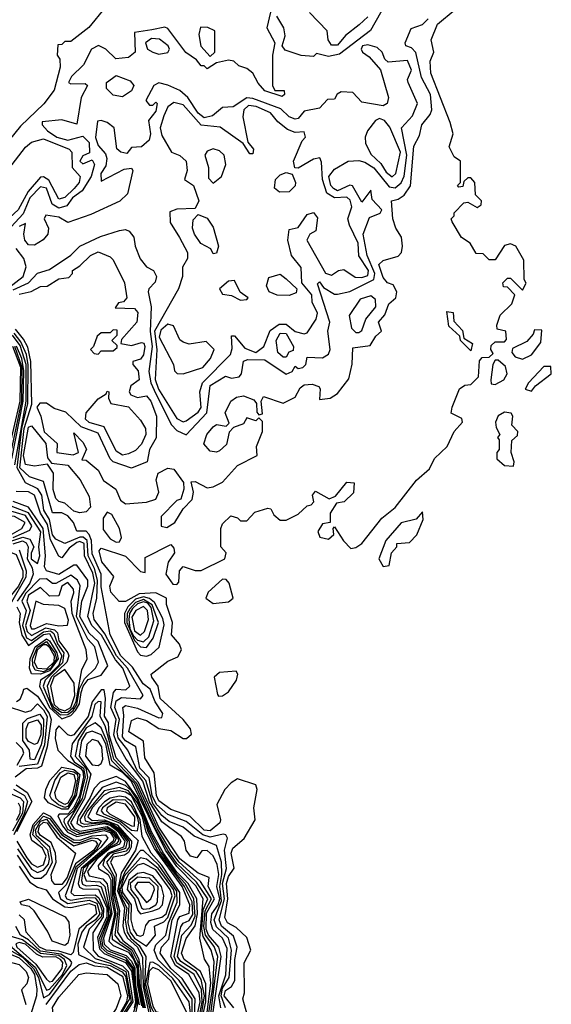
# Model space of a CAD drawing. Extents: x 2889633 to 3052318, y 540750 to 918690.
# Tile 563 of 656: x 2986216 to 2987970, y 834127 to 837372. Entities that reach past the tile are written whole.
import ezdxf

# ---------------------------------------------------------------- set-up
doc = ezdxf.new("R2010")
doc.units = 0

msp = doc.modelspace()

# ---------------------------------------------------------------- linework, layer by layer
at = {"layer": '0CON02XD'}
for points in [[(2987425, 837427.5), (2987373.9, 837336.1), (2987271.4, 837258.6), (2987235, 837250.8), (2987195, 837260), (2987185, 837250), (2987145, 837253.3), (2987091.7, 837271.7), (2987082.5, 837285), (2987091.7, 837318.3), (2987087.5, 837345), (2987065, 837383.3)], [(2987043.8, 837396.2), (2987032, 837345), (2987057.5, 837295), (2987050, 837255), (2987050, 837155), (2987058.3, 837138.3), (2987088.3, 837138.3), (2987090, 837125), (2987081.7, 837118.3), (2987025, 837137.5), (2987002.7, 837162.7), (2986985.7, 837195.7), (2986965, 837211.2), (2986939.3, 837219.3), (2986922.5, 837235), (2986905, 837238.8), (2986865, 837230), (2986835, 837210), (2986825, 837220), (2986815, 837220), (2986799.3, 837239.3), (2986764.1, 837264.1), (2986705, 837342.5), (2986695, 837346.7), (2986651.7, 837338.3), (2986595, 837330), (2986597.5, 837265), (2986575, 837247.5), (2986533, 837243), (2986500, 837275), (2986476.4, 837286.4), (2986453.3, 837275), (2986426.7, 837223.3), (2986386.7, 837185), (2986377.5, 837165), (2986385, 837160), (2986431.7, 837161.7), (2986440, 837155), (2986419.2, 837115), (2986405, 837027.5), (2986355, 837041.4), (2986290, 837035), (2986290, 837025), (2986308, 837005), (2986338.8, 836985), (2986375.6, 836974.4), (2986425, 836987.5), (2986445, 836966.7), (2986446.7, 836933.3), (2986425, 836923.3), (2986414.2, 836905), (2986425, 836896.7), (2986455, 836910), (2986462.5, 836895), (2986451.9, 836855), (2986422.6, 836807.4), (2986390, 836785), (2986371.3, 836758.7), (2986345, 836750.6), (2986323.6, 836763.6), (2986305, 836816), (2986285, 836821.4), (2986250, 836785), (2986228.1, 836731.9), (2986175, 836674.3)], [(2986498.3, 837411.7), (2986443.9, 837346.1), (2986385, 837300), (2986365, 837300), (2986355, 837290), (2986341.7, 837288.3), (2986340, 837255), (2986348.3, 837241.7), (2986350, 837215), (2986330.5, 837139.5), (2986295.9, 837094.1), (2986219.1, 837020.9), (2986181.2, 836975)], [(2986967.1, 834092.9), (2986952, 834145), (2986958, 834165), (2986956.4, 834263.6), (2986978.8, 834305), (2986965, 834346.7), (2986930.6, 834380.6), (2986902, 834395), (2986893.4, 834413.4), (2986902.9, 834475), (2986898.2, 834525), (2986905, 834548), (2986923.9, 834576.1), (2986914.4, 834625), (2986918.9, 834641.1), (2986956.9, 834673.1), (2986992.5, 834735), (2986988.8, 834775), (2987000, 834835), (2986995, 834850), (2986935, 834870), (2986913.6, 834856.4), (2986892.5, 834835), (2986866.2, 834785), (2986878.8, 834735), (2986876.2, 834725), (2986845, 834698.6), (2986825, 834701.1), (2986777.1, 834747.1), (2986715, 834769.4), (2986675, 834797.5), (2986667.5, 834815), (2986659.5, 834889.5), (2986628.8, 834938.8), (2986624.3, 834994.3), (2986576.7, 835025), (2986585, 835062.5), (2986605, 835071.2), (2986635, 835062.5), (2986675, 835035.7), (2986715, 835028.8), (2986755, 835003.3), (2986767, 835003), (2986783, 835017), (2986780, 835035), (2986756, 835065), (2986680, 835135), (2986672.5, 835175), (2986652.5, 835205), (2986650, 835215), (2986705, 835258), (2986737.5, 835272.5), (2986750, 835295), (2986743.6, 835313.6), (2986717.5, 835345), (2986720, 835385), (2986700, 835445), (2986700, 835465), (2986665, 835482.5), (2986610, 835480), (2986565, 835454.2), (2986544.2, 835454.2), (2986516.7, 835485), (2986513.3, 835505), (2986526.4, 835536.4), (2986487.5, 835585), (2986478.3, 835621.7), (2986485, 835630), (2986565, 835604.2), (2986615, 835553.3), (2986630, 835550), (2986630.7, 835599.3), (2986715, 835642.5), (2986725, 835630), (2986726.7, 835615), (2986706.1, 835583.9), (2986698.8, 835545), (2986721.7, 835511.7), (2986735, 835510), (2986741.7, 835518.3), (2986743.3, 835555), (2986755, 835570), (2986795, 835556.7), (2986815, 835556.7), (2986892.5, 835595), (2986897.5, 835615), (2986880, 835635), (2986880, 835695), (2986885, 835710), (2986913, 835737), (2986935, 835730), (2986945, 835720), (2986965, 835720), (2986991.7, 835748.3), (2987035, 835762.5), (2987045, 835760), (2987055, 835740), (2987075, 835722.5), (2987095, 835722.5), (2987135, 835742.5), (2987165, 835770), (2987177.5, 835772.5), (2987187, 835783), (2987182.5, 835805), (2987192.5, 835817.5), (2987237.5, 835792.5), (2987258.3, 835801.7), (2987295, 835847.5), (2987320, 835845), (2987317, 835813), (2987287, 835783), (2987261.7, 835778.3), (2987240, 835745), (2987240, 835715), (2987215, 835710), (2987200, 835685), (2987206.4, 835666.4), (2987235, 835660), (2987252.5, 835675), (2987250, 835695), (2987255, 835700), (2987283.9, 835653.9), (2987308.8, 835628.8), (2987325, 835632), (2987345, 835646), (2987410.6, 835729.4), (2987455, 835764.2), (2987525.5, 835854.5), (2987567.9, 835892.1), (2987584.2, 835925.8), (2987626.2, 835965), (2987650, 836015), (2987676.7, 836045), (2987675, 836057.5), (2987640, 836075), (2987642.5, 836095), (2987667.5, 836155), (2987685, 836167.5), (2987705, 836170), (2987730, 836195), (2987733, 836247), (2987741.7, 836258.3), (2987765, 836260), (2987778.3, 836271.7), (2987770, 836285), (2987771.7, 836298.3), (2987785, 836310), (2987815, 836310), (2987821.7, 836318.3), (2987820, 836345), (2987791.7, 836351.7), (2987790, 836365), (2987801.7, 836398.3), (2987840, 836435), (2987850, 836465), (2987825, 836490), (2987811.7, 836491.7), (2987810, 836505), (2987825, 836520), (2987835, 836520), (2987875, 836480), (2987887, 836503), (2987880, 836515), (2987879.3, 836579.3), (2987852.5, 836625), (2987835, 836632.5), (2987815, 836627.5), (2987785, 836580), (2987765, 836580), (2987745, 836600), (2987721.7, 836601.7), (2987702.5, 836635), (2987673.6, 836653.6), (2987642.5, 836705), (2987640, 836715), (2987650, 836725), (2987650, 836735), (2987681.7, 836768.3), (2987695, 836770), (2987725, 836752.5), (2987738.3, 836761.7), (2987740, 836775), (2987720, 836795), (2987717.5, 836835), (2987705, 836850), (2987695, 836850), (2987681.7, 836838.3), (2987678.3, 836821.7), (2987665, 836820), (2987660, 836825), (2987670, 836835), (2987670, 836905), (2987650, 836920), (2987633, 836953), (2987646.2, 836995), (2987636.7, 837033.3), (2987572, 837195), (2987570, 837235), (2987582.5, 837265), (2987573.3, 837305), (2987595, 837356.7), (2987653.3, 837405)], [(2987365, 837381.2), (2987335.7, 837354.3), (2987290.7, 837319.3), (2987265, 837287.5), (2987245, 837287.5), (2987233.3, 837305), (2987230, 837335), (2987172.5, 837395)], [(2986215, 836467.1), (2986254.2, 836475.8), (2986285, 836492.5), (2986307, 836493), (2986345, 836517.5), (2986378.3, 836521.7), (2986390, 836535), (2986390, 836545), (2986415, 836560), (2986450, 836595), (2986475, 836606.7), (2986515, 836590), (2986525, 836580), (2986562.5, 836505), (2986570, 836455), (2986558.3, 836441.7), (2986541.7, 836438.3), (2986531.7, 836421.7), (2986595, 836420), (2986606.4, 836406.4), (2986602.5, 836375), (2986551.7, 836318.3), (2986550, 836305), (2986585, 836297.5), (2986618.3, 836308.3), (2986625.8, 836305.8), (2986628.8, 836295), (2986625, 836267.5), (2986615, 836252.5), (2986590, 836245), (2986590, 836235), (2986607.5, 836215), (2986610, 836185), (2986583.3, 836165), (2986577.5, 836145), (2986582.5, 836135), (2986605, 836126.7), (2986635, 836132.5), (2986648.8, 836115), (2986667.5, 836065), (2986666.4, 835993.6), (2986644, 835955), (2986636.7, 835915), (2986585, 835894), (2986524.5, 835914.5), (2986514.4, 835924.4), (2986475, 836009.2), (2986419.5, 836029.5), (2986368.3, 836078.3), (2986330.5, 836090.5), (2986305, 836108), (2986282.3, 836107.7), (2986273.3, 836095), (2986286.2, 836065), (2986297, 836013), (2986340, 835975), (2986338.8, 835945), (2986392.5, 835937.5), (2986410, 835945), (2986395, 836010), (2986425, 835980), (2986436.4, 835956.4), (2986421.7, 835921.7), (2986435, 835920), (2986475, 835886.7), (2986492.7, 835852.7), (2986533.3, 835825), (2986548.8, 835788.8), (2986565, 835776.7), (2986635, 835781.2), (2986665, 835792), (2986675.7, 835815), (2986666.2, 835855), (2986672.5, 835877.5), (2986705, 835893.3), (2986725, 835890), (2986757, 835847), (2986757.5, 835825), (2986748.3, 835791.7), (2986735, 835787.5), (2986683.3, 835735), (2986683, 835703), (2986701.7, 835698.3), (2986727.5, 835715), (2986755, 835760), (2986785, 835790), (2986790, 835815), (2986781.7, 835848.3), (2986795, 835850), (2986835, 835828.8), (2986855, 835832.5), (2986885, 835847.5), (2986935, 835902.5), (2987000, 835935), (2986997.5, 835965), (2987017.5, 836015), (2987017.5, 836047.5), (2987005, 836060), (2986995, 836050), (2986965, 836060), (2986955, 836040), (2986921.7, 836028.3), (2986907.5, 836012.5), (2986898.3, 835971.7), (2986875, 835951.2), (2986865, 835946.7), (2986845, 835950), (2986823.6, 835973.6), (2986833.3, 836005), (2986855, 836030), (2986865, 836037.5), (2986897.5, 836032.5), (2986907.5, 836042.5), (2986893.6, 836076.4), (2986913.3, 836115), (2986932, 836128), (2986955, 836132.5), (2986988.8, 836118.8), (2986997, 836107), (2986998.3, 836078.3), (2987005, 836070), (2987017, 836073), (2987012.5, 836115), (2987020, 836130), (2987085, 836107.5), (2987125, 836127.5), (2987141.7, 836158.3), (2987155, 836168.8), (2987180.7, 836170.7), (2987203, 836163), (2987207.5, 836155), (2987205, 836120), (2987240, 836125), (2987265, 836140), (2987301.7, 836188.3), (2987313, 836237), (2987315, 836290), (2987372.5, 836297.5), (2987390.7, 836329.3), (2987410, 836345), (2987400, 836375), (2987420.7, 836399.3), (2987434.2, 836435.8), (2987456.7, 836455), (2987460, 836475), (2987448.3, 836498.3), (2987430, 836505), (2987415, 836522.5), (2987400.8, 836565), (2987415, 836578), (2987465, 836592.5), (2987475.9, 836604.1), (2987479.2, 836625), (2987476, 836655), (2987456.7, 836685), (2987446.7, 836715), (2987442.5, 836775), (2987465, 836780), (2987485, 836793.3), (2987505.8, 836824.2), (2987516.7, 836955), (2987535, 836990), (2987543.3, 837025), (2987570.7, 837059.3), (2987576.2, 837075), (2987571.4, 837125), (2987541.2, 837181.2), (2987523.1, 837263.1), (2987508.8, 837278.8), (2987490, 837285), (2987487.5, 837295), (2987507.5, 837342.5), (2987545, 837356.2), (2987564, 837375)], [(2986845, 837250), (2986860, 837265), (2986860, 837335), (2986836.4, 837346.4), (2986813, 837347), (2986807.5, 837322.5), (2986814, 837284), (2986845, 837250)], [(2987255, 836878.8), (2987300, 836905), (2987335, 836907.5), (2987355, 836902.5), (2987385, 836883.8), (2987435, 836821.4), (2987455, 836817.1), (2987475, 836833.8), (2987484.4, 836855.6), (2987493.6, 836925), (2987476.2, 837015), (2987512.5, 837055), (2987528.8, 837095), (2987497.5, 837165), (2987496, 837175), (2987508.6, 837205), (2987495, 837236.7), (2987431.7, 837231.7), (2987421.2, 837241.2), (2987412.5, 837265), (2987395, 837280), (2987365, 837288.8), (2987347.5, 837285), (2987342.5, 837275), (2987347.5, 837265), (2987369.5, 837249.5), (2987406.4, 837206.4), (2987432.5, 837115), (2987428.8, 837095), (2987415, 837087.5), (2987345, 837100), (2987315, 837131.2), (2987276.4, 837133.6), (2987263.6, 837126.4), (2987255, 837110), (2987231.7, 837108.3), (2987205, 837080), (2987155, 837070), (2987135, 837046.2), (2987125, 837044), (2987105, 837052), (2987078.2, 837078.2), (2986985, 837112.5), (2986965.9, 837114.1), (2986920, 837085), (2986885, 837082.5), (2986852.5, 837055), (2986825, 837048), (2986805, 837063.8), (2986771.2, 837115), (2986745, 837138.8), (2986705, 837156), (2986675, 837164), (2986658.8, 837155), (2986632.5, 837105), (2986645, 837090), (2986655, 837090), (2986665, 837100), (2986670, 837095), (2986665, 837070), (2986640.7, 837039.3), (2986647.5, 836995), (2986643.8, 836975), (2986617.7, 836952.3), (2986585, 836950), (2986569.3, 836930.7), (2986550, 836935), (2986536.4, 836946.4), (2986527.5, 837015), (2986505, 837033.3), (2986485, 837040), (2986473, 837037), (2986466.2, 836983.8), (2986475, 836956.7), (2986499.2, 836929.2), (2986503.9, 836913.9), (2986500, 836890), (2986484, 836865), (2986485, 836840), (2986561.2, 836878.8), (2986585, 836882.5), (2986590, 836875), (2986571.8, 836798.2), (2986546.2, 836773.8), (2986450.8, 836729.2), (2986375, 836703.8), (2986345, 836721.2), (2986302.5, 836727.5), (2986297.5, 836715), (2986311.2, 836685), (2986308.8, 836665), (2986293.4, 836646.6), (2986265, 836628.6), (2986245, 836629.2), (2986232.9, 836645), (2986229.4, 836665), (2986235, 836700), (2986215, 836690)], [(2986675, 837258.6), (2986705, 837263.8), (2986710, 837275), (2986706, 837285), (2986677.9, 837307.9), (2986650.6, 837309.4), (2986630.8, 837295), (2986637.5, 837275), (2986655, 837264.4), (2986675, 837258.6)], [(2986555, 837117.5), (2986525, 837122.5), (2986502.5, 837145), (2986502.5, 837165), (2986535, 837187.5), (2986580.7, 837170.7), (2986593.3, 837155), (2986585, 837137.5), (2986555, 837117.5)], [(2986755, 836046.7), (2986765, 836050), (2986805, 836078), (2986815, 836093.3), (2986810.6, 836145), (2986818.9, 836175), (2986911.8, 836268.2), (2986917.7, 836287.7), (2986915, 836330), (2986925, 836330), (2986959.3, 836289.3), (2986995.5, 836274.5), (2987022, 836295), (2987042.9, 836347.1), (2987071.9, 836368.1), (2987095, 836368.8), (2987125, 836344.2), (2987155, 836336.2), (2987165, 836340), (2987193.8, 836385), (2987198.8, 836405), (2987180.7, 836440.7), (2987180, 836465), (2987146.7, 836505), (2987144.3, 836555), (2987112.5, 836595), (2987101.2, 836645), (2987105, 836680), (2987135, 836686.7), (2987165, 836730), (2987185, 836736.2), (2987198.8, 836718.8), (2987193.6, 836676.4), (2987173.3, 836665), (2987163.8, 836645), (2987225, 836536.7), (2987245, 836530), (2987267.5, 836545), (2987285, 836548.8), (2987322.9, 836522.9), (2987345, 836521.9), (2987365, 836528.8), (2987367.3, 836545), (2987335, 836593.3), (2987333.3, 836635), (2987304.5, 836694.5), (2987298.6, 836715), (2987311.5, 836755), (2987306.9, 836776.9), (2987295, 836787.1), (2987254.5, 836784.5), (2987229.5, 836799.5), (2987215.5, 836845), (2987212.3, 836902.3), (2987206, 836916), (2987185, 836911.9), (2987135, 836882.5), (2987123.6, 836883.6), (2987120, 836905), (2987148, 836972), (2987158.8, 836985), (2987155, 837002.5), (2987125, 837000), (2987099.3, 837009.3), (2987067.5, 837035), (2987043.8, 837065), (2986996, 837086), (2986971.5, 837088.5), (2986955.6, 837075), (2986951.9, 837051.9), (2986968.3, 836968.3), (2986987.5, 836945), (2986985, 836930), (2986975, 836930), (2986953.3, 836963.3), (2986877.1, 837017.1), (2986815, 837024.4), (2986755, 837090.8), (2986725, 837098.6), (2986705.4, 837084.6), (2986692.2, 837055), (2986680, 837015), (2986685, 836990), (2986717.5, 836935), (2986745, 836923.8), (2986765.8, 836905), (2986769.2, 836875), (2986760, 836845), (2986790, 836825), (2986806.7, 836775), (2986795, 836750), (2986735, 836747.5), (2986711.7, 836738.3), (2986713, 836703), (2986743.6, 836653.6), (2986770, 836605), (2986770, 836585), (2986753.6, 836556.4), (2986753.3, 836525), (2986740, 836485), (2986660.8, 836345), (2986668.2, 836285), (2986663.6, 836186.4), (2986674.2, 836154.2), (2986735, 836057.5), (2986755, 836046.7)], [(2987445, 836853.8), (2987457.5, 836865), (2987472.9, 836935), (2987437, 837017), (2987419.5, 837039.5), (2987403.6, 837046.4), (2987390.5, 837039.5), (2987363.8, 837005), (2987356, 836985), (2987357.5, 836965), (2987375, 836928), (2987407.5, 836897.5), (2987425, 836868.8), (2987445, 836853.8)], [(2986135, 836691.2), (2986125, 836700), (2986094, 836745), (2986090, 836765), (2986114.5, 836805), (2986158.7, 836851.3), (2986235, 836952), (2986255, 836968.6), (2986295, 836978.6), (2986380, 836945), (2986388.8, 836935), (2986389.2, 836885), (2986416.2, 836855), (2986412, 836835), (2986395.8, 836815), (2986365, 836786), (2986345, 836780), (2986312.8, 836842.8), (2986295, 836854.3), (2986285, 836852.5), (2986244, 836806), (2986210.8, 836745), (2986155, 836693.8), (2986135, 836691.2)], [(2986855, 836832.5), (2986882.5, 836855), (2986896.2, 836895), (2986891.2, 836925), (2986875, 836939.2), (2986855, 836945.7), (2986835, 836938), (2986827.5, 836925), (2986839.2, 836885), (2986839.5, 836849.5), (2986855, 836832.5)], [(2986195, 836481.1), (2986245.4, 836504.6), (2986275, 836536.7), (2986315, 836548), (2986385, 836596.2), (2986414.3, 836625.7), (2986482.7, 836657.3), (2986545, 836677.5), (2986565, 836680), (2986577.5, 836675), (2986593.3, 836655), (2986596.7, 836625), (2986613.9, 836583.9), (2986635, 836557.5), (2986657.5, 836545), (2986667.5, 836525), (2986663.6, 836506.4), (2986642.5, 836485), (2986640, 836475), (2986650, 836425), (2986646.3, 836343.7), (2986653.6, 836295), (2986642.6, 836212.6), (2986649.1, 836175), (2986665, 836139.2), (2986717, 836037), (2986735, 836017.5), (2986765, 836003.8), (2986833.6, 836076.4), (2986845, 836166.7), (2986895, 836197.5), (2986915, 836190), (2986940, 836195), (2986947.5, 836205), (2986955, 836246.7), (2986968.3, 836251.7), (2987025, 836251.2), (2987095, 836204), (2987115, 836212.5), (2987125, 836230), (2987135, 836222.5), (2987150, 836225), (2987160, 836235), (2987165, 836260), (2987215, 836257.5), (2987235, 836270), (2987240, 836285), (2987232.5, 836345), (2987239.2, 836375), (2987198.3, 836501.7), (2987205, 836507.5), (2987218.8, 836488.8), (2987255, 836466.7), (2987265, 836466.7), (2987305, 836476.2), (2987384.6, 836515.4), (2987388.2, 836535), (2987362.9, 836595), (2987349.2, 836665), (2987370, 836720), (2987405, 836733.8), (2987411.2, 836745), (2987379.3, 836779.3), (2987375, 836810), (2987345, 836770), (2987313.9, 836823.9), (2987305, 836826.7), (2987265, 836808), (2987251.2, 836815), (2987242.9, 836825), (2987236.2, 836855), (2987255, 836878.8)], [(2987073, 836803), (2987057, 836817), (2987060, 836845), (2987075, 836860), (2987095, 836868), (2987115, 836862.5), (2987125.6, 836835), (2987125, 836823.8), (2987105, 836804.2), (2987073, 836803)], [(2986855, 836600), (2986846.4, 836616.4), (2986813.6, 836633.6), (2986793.3, 836665), (2986786.7, 836685), (2986788.3, 836711.7), (2986805, 836730), (2986835, 836717.5), (2986855, 836687.5), (2986872.5, 836625), (2986865, 836602.5), (2986855, 836600)], [(2986155, 836469.5), (2986228, 836525), (2986237.3, 836557.3), (2986230, 836585), (2986205, 836617.5)], [(2986945, 836447.5), (2986965, 836450), (2986970, 836455), (2986943.3, 836473.3), (2986925, 836512.5), (2986905, 836510), (2986875.8, 836485), (2986885, 836467.5), (2986915, 836462.5), (2986945, 836447.5)], [(2987105, 836463.3), (2987065.7, 836464.3), (2987039.2, 836475), (2987030.6, 836495), (2987038.3, 836521.7), (2987075, 836533.3), (2987095, 836518), (2987130, 836485), (2987128.3, 836471.7), (2987105, 836463.3)], [(2987335, 836341.2), (2987345, 836347.5), (2987358, 836385), (2987390.8, 836425), (2987390, 836450), (2987375, 836461.2), (2987339.4, 836450.6), (2987303, 836397), (2987310.8, 836355), (2987325, 836341.2), (2987335, 836341.2)], [(2987705, 836280), (2987670, 836315), (2987668.3, 836328.3), (2987631.7, 836361.7), (2987625, 836410), (2987646.4, 836406.4), (2987648.3, 836378.3), (2987677, 836347), (2987681.7, 836321.7), (2987710, 836305), (2987705, 836280)], [(2986922.5, 834115), (2986891.1, 834155), (2986895, 834172.5), (2986914.5, 834185.5), (2986925.7, 834205), (2986925.6, 834275), (2986933.3, 834315), (2986922.1, 834352.1), (2986882.5, 834385), (2986873.8, 834405), (2986892.2, 834475), (2986885.8, 834525), (2986898.2, 834575), (2986891.5, 834635), (2986902, 834675), (2986895.8, 834685.8), (2986887.3, 834687.3), (2986845, 834678.2), (2986820.8, 834685), (2986765, 834728.9), (2986705, 834752.5), (2986667.9, 834785), (2986653.8, 834815), (2986642.9, 834872.9), (2986613.1, 834905), (2986599.2, 834975), (2986565, 834995.6), (2986555, 835008.8), (2986559.5, 835079.5), (2986556.7, 835105), (2986565, 835111.2), (2986605, 835102.9), (2986675, 835071.2), (2986685, 835072.5), (2986688.8, 835085), (2986663.6, 835123.6), (2986647.1, 835165), (2986623.3, 835183.3), (2986588.1, 835238.1), (2986550.4, 835275), (2986514.5, 835345), (2986485, 835502.5), (2986484.7, 835544.7), (2986455, 835611.2), (2986453.2, 835655), (2986445.5, 835675.5), (2986435, 835686), (2986405, 835686.7), (2986394.2, 835715), (2986375, 835737.1), (2986355, 835747.1), (2986325, 835746.7), (2986295, 835850), (2986248.8, 835865), (2986217.1, 835895), (2986231.2, 836025), (2986256.7, 836105), (2986253.5, 836245), (2986242.8, 836292.8), (2986228.9, 836318.9), (2986202.1, 836352.1)], [(2986475, 836270), (2986485, 836280), (2986525, 836280), (2986538.3, 836291.7), (2986538.3, 836298.3), (2986520, 836315), (2986538.3, 836331.7), (2986538.3, 836348.3), (2986525, 836350), (2986515, 836340), (2986485, 836340), (2986471.7, 836328.3), (2986460, 836295), (2986450, 836285), (2986461.7, 836271.7), (2986475, 836270)], [(2986755, 836204.2), (2986820, 836225), (2986846.2, 836255), (2986857.5, 836285), (2986831.7, 836311.7), (2986775, 836302.5), (2986755, 836309.2), (2986745, 836316.2), (2986723.1, 836363.1), (2986705, 836368.2), (2986681.5, 836348.5), (2986676.7, 836325), (2986724, 836235), (2986726.7, 836215), (2986736.1, 836206.1), (2986755, 836204.2)], [(2987875, 836252.5), (2987905, 836267.5), (2987935, 836307.5), (2987938.3, 836348.3), (2987915, 836350), (2987910, 836335), (2987889.3, 836310.7), (2987841.7, 836288.3), (2987840, 836275), (2987850.7, 836260.7), (2987875, 836252.5)], [(2986200.3, 835905), (2986237.7, 836115), (2986238, 836235), (2986218.2, 836298.2), (2986192.6, 836332.6)], [(2986895.6, 834115), (2986880.4, 834155), (2986885, 834180), (2986907.3, 834215), (2986914.7, 834305), (2986904.7, 834344.7), (2986865, 834381.9), (2986858.2, 834405), (2986882.5, 834467.5), (2986876.2, 834515), (2986883.3, 834555), (2986882.1, 834595), (2986865, 834650), (2986791.5, 834681.5), (2986755, 834710.6), (2986708.9, 834728.9), (2986685, 834749.5), (2986655, 834788.2), (2986632.2, 834865), (2986604.7, 834895), (2986573.1, 834965), (2986540.9, 835005), (2986538, 835025), (2986545.9, 835065), (2986530.4, 835105), (2986535, 835127.5), (2986552.4, 835137.6), (2986615, 835133.8), (2986623.3, 835145), (2986571.5, 835235), (2986536, 835275), (2986497.5, 835347.5), (2986462.2, 835395), (2986458.9, 835415), (2986470.5, 835465), (2986473.2, 835525), (2986463.4, 835563.4), (2986442.2, 835605), (2986438.5, 835655), (2986425.9, 835665.9), (2986415, 835666.2), (2986365, 835645.8), (2986335, 835659.4), (2986324.4, 835674.4), (2986314.2, 835724.2), (2986295.5, 835755), (2986289.4, 835805), (2986276.2, 835826.2), (2986235, 835846), (2986207.4, 835895), (2986223.8, 836025), (2986243.3, 836106.7), (2986244.3, 836234.3), (2986238.3, 836268.3), (2986219.9, 836309.9), (2986198.2, 836338.2)], [(2987095, 836260), (2987085, 836260), (2987067.5, 836275), (2987062.5, 836315), (2987075, 836339.2), (2987095, 836337.5), (2987120, 836295), (2987118.3, 836281.7), (2987103.6, 836276.4), (2987095, 836260)], [(2986176, 835934), (2986218.2, 836115), (2986219.5, 836225), (2986194.1, 836295)], [(2986183.4, 835926.6), (2986223, 836115), (2986224.2, 836225), (2986200.3, 836295)], [(2986190.2, 835925), (2986227.7, 836115), (2986229.4, 836215), (2986223.1, 836255), (2986205.9, 836295.9)], [(2987785, 836170), (2987813.3, 836185), (2987824, 836205), (2987819.2, 836229.2), (2987795, 836250), (2987785, 836250), (2987777.5, 836235), (2987770, 836185), (2987771.7, 836171.7), (2987785, 836170)], [(2987905, 836147.5), (2987917.5, 836165), (2987970, 836205), (2987968.3, 836228.3), (2987945, 836228.8), (2987894.2, 836175), (2987884, 836154), (2987905, 836147.5)], [(2986555, 835936.7), (2986535, 835950), (2986495, 836030), (2986445, 836044.4), (2986432.9, 836055), (2986435, 836076), (2986475, 836122), (2986501.7, 836138.3), (2986505, 836147.5), (2986510, 836145), (2986508.8, 836125), (2986516.7, 836106.7), (2986575, 836096.2), (2986615, 836052.5), (2986631.2, 836025), (2986632, 836005), (2986617.6, 835972.4), (2986597.9, 835952.1), (2986575, 835941.2), (2986555, 835936.7)], [(2987845, 835900), (2987847.5, 835915), (2987837.5, 835945), (2987840, 835985), (2987858.3, 836001.7), (2987860, 836015), (2987840, 836035), (2987842.5, 836065), (2987837.5, 836075), (2987815, 836078.8), (2987794.2, 836065.8), (2987786.2, 836045), (2987787.5, 836027.5), (2987800, 836005), (2987792.5, 835995), (2987797.5, 835987.5), (2987797.5, 835955), (2987790, 835945), (2987790, 835925), (2987815, 835902.5), (2987845, 835900)], [(2986415, 835746.2), (2986395, 835752), (2986365, 835778.8), (2986345, 835784), (2986335, 835793.8), (2986327, 835823), (2986327.5, 835877.5), (2986307.5, 835907.5), (2986265, 835900.8), (2986235, 835906), (2986229.3, 835935), (2986245, 836028.8), (2986255, 836033.3), (2986302, 835975), (2986308.3, 835928.3), (2986320.7, 835910.7), (2986375, 835903.3), (2986415.8, 835855), (2986445, 835800), (2986450, 835765), (2986435, 835750), (2986415, 835746.2)], [(2986879.3, 834115), (2986873, 834155), (2986895.8, 834224.2), (2986901.1, 834311.1), (2986885.5, 834345), (2986853, 834373), (2986846.9, 834396.9), (2986850, 834425), (2986870.6, 834455), (2986876, 834475), (2986866.7, 834515), (2986873.2, 834555), (2986867.7, 834587.7), (2986855, 834616.2), (2986835, 834633.8), (2986817, 834633), (2986800.5, 834609.5), (2986780, 834615), (2986765.8, 834635), (2986760, 834665), (2986750.3, 834680.3), (2986685, 834728.5), (2986645, 834794), (2986622.3, 834862.3), (2986567.1, 834935), (2986535, 834993.5), (2986526.7, 835015), (2986534.7, 835065), (2986516.6, 835105), (2986525.5, 835154.5), (2986535, 835165.7), (2986566.8, 835163.2), (2986579.2, 835175), (2986556.2, 835235), (2986532.3, 835262.3), (2986486.1, 835343.9), (2986453.9, 835375), (2986440.8, 835405), (2986463.8, 835515), (2986457.7, 835547.7), (2986430, 835605), (2986428.5, 835645), (2986415, 835651.8), (2986405, 835649.3), (2986380, 835630), (2986355, 835598), (2986345, 835603.3), (2986318.1, 835658.1), (2986308, 835708), (2986284.7, 835745), (2986264.6, 835804.6), (2986245, 835815.6), (2986205, 835816.7)], [(2986187.1, 835652.9), (2986226.8, 835666.8), (2986250.2, 835660.2), (2986263.1, 835635), (2986253.6, 835613.6), (2986254.6, 835595), (2986275, 835580), (2986282.9, 835605), (2986279.2, 835635), (2986286.5, 835683.5), (2986245, 835746.4), (2986188.1, 835768.1)], [(2986206.6, 835436.6), (2986218, 835415), (2986214.6, 835385.4), (2986223.3, 835343.3), (2986245, 835309.5), (2986295, 835345.7), (2986315, 835348.8), (2986355.2, 835275), (2986345.5, 835245), (2986315, 835214.1), (2986285.4, 835195), (2986281.6, 835175), (2986314.9, 835104.9), (2986355, 835067.7), (2986385, 835078.7), (2986400.8, 835095), (2986413, 835117), (2986418.5, 835155), (2986425.1, 835174.9), (2986442.5, 835197.5), (2986485, 835211.2), (2986507.1, 835242.9), (2986475, 835322.9), (2986445, 835350.5), (2986414.2, 835405), (2986420.7, 835455), (2986441.2, 835505), (2986440.8, 835525), (2986405, 835573.8), (2986395, 835574), (2986345, 835543.1), (2986305, 835556), (2986298.1, 835568.1), (2986301.8, 835605), (2986294.2, 835695), (2986245, 835765.7), (2986195, 835784.4)], [(2986135, 835427.5), (2986060.6, 835470.6), (2986024, 835555), (2986009.3, 835655), (2986029.5, 835705), (2986065, 835729.7), (2986085, 835731.9), (2986095, 835726.2), (2986156.6, 835636.6), (2986175, 835621.2), (2986205, 835608.9), (2986226.4, 835555), (2986226.2, 835535), (2986211.9, 835505), (2986188.6, 835475), (2986174.7, 835445), (2986155, 835428.4), (2986135, 835427.5)], [(2986185, 835673.1), (2986223.1, 835695), (2986234.2, 835715), (2986198.8, 835735), (2986164, 835736), (2986157.8, 835725), (2986161.6, 835695), (2986174.7, 835675), (2986185, 835673.1)], [(2986195, 835665.3), (2986250, 835690), (2986256.7, 835703.3), (2986235, 835737.9), (2986176, 835755)], [(2986535, 835650), (2986545, 835651.2), (2986552.5, 835665), (2986545.5, 835695.5), (2986520.6, 835740.6), (2986505, 835748.8), (2986491.3, 835728.7), (2986491.2, 835691.2), (2986515, 835660.8), (2986535, 835650)], [(2987415, 835570), (2987435, 835572.5), (2987442.5, 835615), (2987460, 835635), (2987460, 835645), (2987501.7, 835648.3), (2987526.1, 835673.9), (2987547.5, 835725), (2987545, 835750), (2987523.8, 835726.2), (2987475, 835714), (2987423.8, 835655), (2987401.2, 835595), (2987415, 835570)], [(2986195, 835644.7), (2986225, 835654), (2986238.1, 835648.1), (2986244.7, 835635), (2986240.8, 835595), (2986256.9, 835565), (2986260.4, 835545), (2986249.7, 835515), (2986208.4, 835455)], [(2986215, 835624.2), (2986237.4, 835555), (2986236.3, 835535), (2986184.7, 835445)], [(2986351.4, 835081.4), (2986375, 835081.9), (2986392.7, 835095), (2986405.2, 835115), (2986413.7, 835166.3), (2986430.5, 835199.5), (2986465.8, 835235), (2986475.8, 835255), (2986464.2, 835305), (2986440.6, 835330.6), (2986403.6, 835405), (2986415.8, 835505.8), (2986406.7, 835525), (2986385, 835541.4), (2986335, 835514.2), (2986325, 835514), (2986305, 835528.6), (2986281.5, 835528.5), (2986235, 835480.4), (2986222.9, 835455), (2986237.5, 835425), (2986225.8, 835375), (2986238.2, 835335), (2986255, 835326.2), (2986295, 835354.8), (2986317.4, 835357.4), (2986328.7, 835348.7), (2986340.6, 835315), (2986361.7, 835285), (2986357.8, 835252.2), (2986300.4, 835195), (2986294.1, 835175), (2986323.6, 835103.6), (2986351.4, 835081.4)], [(2986355, 835088.4), (2986375, 835089.6), (2986392.5, 835105), (2986402.2, 835125), (2986420.8, 835229.2), (2986438.8, 835265), (2986435.8, 835295), (2986389.3, 835415), (2986385.6, 835455), (2986395, 835482.5), (2986393.3, 835495), (2986375, 835516.7), (2986355.7, 835505), (2986345, 835473.3), (2986315, 835472), (2986285, 835500), (2986245, 835475.5), (2986240, 835455), (2986250.9, 835425), (2986235.9, 835375), (2986240.8, 835355), (2986255, 835342.7), (2986302.4, 835367.6), (2986331.1, 835361.1), (2986340.8, 835350.8), (2986345, 835324.5), (2986374.6, 835285), (2986378.6, 835275), (2986371.8, 835255), (2986320.4, 835205), (2986306.5, 835175), (2986317.8, 835125), (2986327.8, 835107.8), (2986355, 835088.4)], [(2986855, 835447.5), (2986905, 835453.3), (2986920, 835465), (2986907.5, 835515), (2986897, 835527), (2986885, 835527.5), (2986837.5, 835485), (2986830, 835465), (2986855, 835447.5)], [(2986635, 835274), (2986650.3, 835279.7), (2986675.8, 835304.2), (2986692.6, 835377.4), (2986688.5, 835398.5), (2986661, 835451), (2986644.5, 835464.5), (2986625, 835470.3), (2986598.1, 835461.9), (2986572.9, 835437.1), (2986562.5, 835415), (2986562, 835385), (2986605, 835288), (2986615, 835277.5), (2986635, 835274)], [(2986255, 835364.4), (2986265, 835364.4), (2986305, 835381.8), (2986345.9, 835374.1), (2986373.6, 835376.4), (2986377.3, 835392.7), (2986365, 835431.2), (2986345, 835441.4), (2986295, 835444), (2986270, 835455), (2986250.5, 835375), (2986255, 835364.4)], [(2986635, 835302.9), (2986656.7, 835333.3), (2986674.6, 835385), (2986653.4, 835443.4), (2986625, 835461.2), (2986598.7, 835451.3), (2986579.4, 835430.6), (2986571.3, 835415), (2986570.2, 835385), (2986595, 835326.4), (2986615, 835305.5), (2986635, 835302.9)], [(2986625, 835321.2), (2986642, 835338), (2986659.1, 835390.9), (2986649.6, 835435), (2986638.5, 835448.5), (2986625, 835453.3), (2986605, 835446.5), (2986588.6, 835431.4), (2986578.3, 835415), (2986575.9, 835395), (2986580.1, 835365), (2986591.8, 835341.8), (2986605, 835327.1), (2986625, 835321.2)], [(2986615, 835343.2), (2986628.3, 835355), (2986640.8, 835395), (2986637.9, 835425), (2986625, 835437.7), (2986599, 835425), (2986586.7, 835403.3), (2986595, 835357.2), (2986615, 835343.2)], [(2986285, 835214.4), (2986255.5, 835215.5), (2986248.8, 835235), (2986250.5, 835265), (2986267.6, 835305), (2986305, 835331.9), (2986315, 835325.3), (2986338.7, 835285), (2986343.1, 835265), (2986315, 835226), (2986285, 835214.4)], [(2986295, 835222.7), (2986267.6, 835227.6), (2986259.1, 835245), (2986258.9, 835265), (2986275, 835304.3), (2986305, 835322.4), (2986332.4, 835285), (2986337.4, 835265), (2986318.5, 835235), (2986295, 835222.7)], [(2986305, 835231.7), (2986275, 835233.7), (2986265.6, 835255), (2986275, 835294.6), (2986295, 835312.2), (2986305, 835312.8), (2986313.2, 835305), (2986330.5, 835275), (2986328.4, 835255), (2986305, 835231.7)], [(2986365, 835094.5), (2986385, 835105.3), (2986398.1, 835145), (2986395.5, 835185.5), (2986365, 835230), (2986328.9, 835205), (2986318.2, 835175), (2986329.6, 835115), (2986345, 835100.2), (2986365, 835094.5)], [(2986872.5, 835142.5), (2986885, 835143.8), (2986905, 835156.2), (2986932, 835195), (2986936.2, 835215), (2986930, 835225), (2986875, 835220), (2986857.5, 835205), (2986868.3, 835148.3), (2986872.5, 835142.5)], [(2986205.5, 835124.5), (2986217.9, 835132.1), (2986226.1, 835153.9), (2986230, 835165), (2986239.3, 835169.3), (2986275, 835142.2), (2986313.7, 835085), (2986319.7, 835065), (2986306.9, 834975), (2986288, 834912), (2986275.3, 834904.7), (2986237.2, 834902.8), (2986200.9, 834875)], [(2986853.7, 834095), (2986881.1, 834285), (2986873.2, 834315), (2986839.2, 834355), (2986831.9, 834375), (2986833, 834427), (2986859.3, 834475), (2986838.2, 834515), (2986841.2, 834545), (2986805, 834558.9), (2986745, 834606.5), (2986675, 834710.8), (2986608, 834858), (2986535, 834939.5), (2986510.9, 835015), (2986509.2, 835055), (2986496.5, 835076.5), (2986499.7, 835135), (2986495, 835163.3), (2986485, 835163.8), (2986455.7, 835124.3), (2986441.8, 835075), (2986395, 835015.3), (2986385, 835011.2), (2986375, 835015.4), (2986345, 835044.2), (2986335, 835031.2), (2986333.2, 835003.2), (2986342, 834965), (2986375, 834930.9), (2986417.1, 834905), (2986424.9, 834894.9), (2986426.7, 834875), (2986413.8, 834815), (2986394.5, 834775.5), (2986375, 834754), (2986346, 834754), (2986342.3, 834747.7), (2986357, 834715), (2986374.4, 834694.4), (2986405, 834680.2), (2986495, 834699.6), (2986515, 834692.8), (2986527, 834675), (2986524.2, 834665), (2986418.6, 834575), (2986408.8, 834525), (2986413, 834513), (2986425, 834507.2), (2986476, 834506), (2986503.5, 834445), (2986503.7, 834415), (2986472.6, 834347.4), (2986479.3, 834309.3), (2986494.6, 834294.6), (2986565, 834264.8), (2986585, 834236.2), (2986598.4, 834135), (2986594.4, 834115.6)], [(2986175, 835110), (2986235, 835090), (2986253.8, 835095), (2986275, 835117.1), (2986295, 835097.1), (2986306.5, 835075), (2986298, 834982), (2986275, 834918.8), (2986215, 834911.2)], [(2986845.6, 834085.6), (2986870, 834285), (2986857.8, 834317.8), (2986829.3, 834355), (2986823.9, 834383.9), (2986828.1, 834435), (2986849.2, 834475), (2986812.2, 834532.2), (2986741.8, 834595), (2986715, 834631.8), (2986670.8, 834705), (2986602.9, 834855), (2986526.8, 834935), (2986512, 834992), (2986498.7, 835045), (2986481.8, 835075), (2986485, 835123.3), (2986475, 835124.4), (2986463.9, 835115), (2986454.7, 835075), (2986389.2, 834985), (2986383.5, 834945), (2986396.4, 834926.4), (2986426.4, 834905), (2986432.7, 834875), (2986412.5, 834797.5), (2986393.8, 834765), (2986363.1, 834736.9), (2986361.8, 834728.2), (2986374.1, 834704.1), (2986405, 834686.8), (2986495, 834704.9), (2986517.2, 834697.2), (2986534.1, 834675), (2986529.2, 834660.8), (2986425.6, 834575), (2986419.7, 834535), (2986423.4, 834523.4), (2986435, 834517.3), (2986469.7, 834519.7), (2986485, 834513.8), (2986508.5, 834445), (2986508.8, 834415), (2986479.2, 834345), (2986484.6, 834314.6), (2986505, 834296.7), (2986565, 834272.8), (2986587.1, 834245), (2986602.5, 834135), (2986586.2, 834085)], [(2986265, 834932.9), (2986250.8, 834935), (2986248.1, 834965), (2986226.4, 834996.4), (2986226.9, 835053.1), (2986241.6, 835068.4), (2986283.1, 835083.1), (2986295.3, 835065), (2986294, 835015), (2986287.6, 834982.4), (2986265, 834932.9)], [(2986265, 834983.1), (2986245, 834993.5), (2986237.7, 835005), (2986237.9, 835035), (2986245.5, 835055), (2986275, 835064.5), (2986286.9, 835046.9), (2986285.6, 835015), (2986275, 834988.1), (2986265, 834983.1)], [(2986838.1, 834085), (2986853.4, 834183.4), (2986858, 834268), (2986848.2, 834305), (2986821, 834351), (2986817.6, 834375), (2986821.9, 834438.1), (2986836.7, 834475), (2986799.4, 834529.4), (2986735, 834590.5), (2986705, 834633.5), (2986665, 834703.4), (2986596.5, 834855), (2986542.2, 834907.8), (2986519.7, 834929.7), (2986505, 834992.2), (2986485, 835038.6), (2986465, 835054.2), (2986435, 835037.9), (2986409.2, 834995), (2986399.3, 834945), (2986434.4, 834905), (2986439.8, 834875), (2986422.6, 834805), (2986373.5, 834725), (2986385.3, 834705), (2986415, 834691.5), (2986505, 834708.2), (2986525, 834696.2), (2986540.5, 834675), (2986542.3, 834665), (2986534.4, 834655.6), (2986505, 834639.7), (2986442.3, 834585), (2986428.1, 834555), (2986435, 834533.5), (2986480.7, 834530.7), (2986497, 834515), (2986515.3, 834425), (2986485.8, 834345), (2986489.8, 834319.8), (2986505, 834304.1), (2986565, 834280.8), (2986591.6, 834245), (2986593.5, 834195), (2986606.4, 834133.6), (2986594.4, 834075.6)], [(2986831.6, 834075), (2986846.9, 834196.9), (2986841.1, 834251.1), (2986826, 834276), (2986810, 834345), (2986822, 834475), (2986797.6, 834517.6), (2986735, 834580.7), (2986697, 834635), (2986585, 834861), (2986555, 834890.6), (2986515.2, 834915.2), (2986500, 834985), (2986485, 835015.5), (2986455, 835026.7), (2986435, 835020), (2986420.3, 834995), (2986412.7, 834945), (2986450.8, 834885), (2986429.6, 834805), (2986384.2, 834725), (2986396.3, 834706.3), (2986415, 834697.9), (2986505, 834712.5), (2986531.8, 834695), (2986549.8, 834665), (2986545.4, 834654.6), (2986515, 834641.2), (2986470.2, 834605), (2986440.4, 834565), (2986445, 834550.6), (2986490.8, 834540.8), (2986504.4, 834524.4), (2986519.8, 834425), (2986492.5, 834345), (2986494.5, 834325), (2986515, 834306.9), (2986567.3, 834287.3), (2986585, 834269.1), (2986595.7, 834245.7), (2986597, 834195), (2986610.6, 834125)], [(2986207.5, 834915), (2986229.5, 834955), (2986225, 834969.2), (2986205, 834990)], [(2986475, 834913.8), (2986485, 834920.6), (2986490.3, 834935), (2986487.1, 834975), (2986475, 834993.9), (2986455, 834999.1), (2986437.2, 834982.8), (2986433.4, 834945), (2986455, 834915.9), (2986475, 834913.8)], [(2986355, 834770.2), (2986310.9, 834790.9), (2986297.6, 834807.6), (2986302.3, 834835), (2986316.2, 834865), (2986355, 834908.2), (2986395, 834901.1), (2986414.2, 834884.2), (2986402.7, 834815), (2986375, 834770.2), (2986355, 834770.2)], [(2986365, 834775.7), (2986344.6, 834784.6), (2986322.2, 834802.2), (2986315.5, 834815), (2986331.8, 834865), (2986349.9, 834890.1), (2986365, 834898.4), (2986395, 834893.5), (2986405.8, 834885.8), (2986408.5, 834875), (2986396.7, 834815), (2986375, 834779), (2986365, 834775.7)], [(2986365, 834785.3), (2986346.4, 834795), (2986337.1, 834805), (2986332.1, 834825), (2986352.5, 834875), (2986375, 834889.5), (2986395, 834884.6), (2986400.6, 834865), (2986389.6, 834815), (2986375, 834790), (2986365, 834785.3)], [(2986817.2, 834075), (2986830.4, 834135), (2986830.2, 834195), (2986812.5, 834235), (2986758.9, 834275), (2986749.6, 834295), (2986765, 834343.8), (2986795, 834385.8), (2986803.2, 834425), (2986800.7, 834475), (2986771.6, 834525), (2986735, 834562.9), (2986690.2, 834625), (2986651.5, 834695), (2986606.3, 834806.3), (2986565, 834861.3), (2986535, 834878.2), (2986481.4, 834858.6), (2986461.4, 834838.6), (2986448.2, 834808.2), (2986409.3, 834745), (2986405, 834722.7), (2986425, 834711.9), (2986495, 834722.3), (2986515, 834717.7), (2986539.2, 834699.2), (2986563.5, 834665), (2986558.2, 834645), (2986507.7, 834625), (2986474.7, 834584.7), (2986476.7, 834575), (2986507.8, 834555), (2986517, 834537), (2986517.1, 834485), (2986529, 834425), (2986510, 834335), (2986525, 834320.8), (2986575, 834298.9), (2986593.3, 834273.3), (2986603.7, 834245), (2986603.7, 834195), (2986618.4, 834121.6)], [(2986811.5, 834065), (2986825.5, 834155), (2986815, 834208.6), (2986798.2, 834235), (2986747.9, 834267.9), (2986737.2, 834285), (2986751.5, 834355), (2986782.4, 834387.6), (2986795, 834417.5), (2986791.2, 834475), (2986762.5, 834525), (2986734.3, 834554.3), (2986680.4, 834630.4), (2986646, 834695), (2986605, 834800.4), (2986585, 834830.7), (2986565, 834848), (2986535, 834858.9), (2986488.6, 834841.4), (2986455, 834800.4), (2986415, 834735.6), (2986417.5, 834725), (2986430.2, 834720.2), (2986495, 834726.6), (2986515, 834722.1), (2986542.3, 834702.3), (2986570.3, 834665), (2986565, 834640), (2986515, 834624), (2986495.8, 834605), (2986490, 834585), (2986517.3, 834557.3), (2986522.7, 834542.7), (2986522.1, 834485), (2986533.9, 834425), (2986520.4, 834365), (2986521.5, 834341.5), (2986581.7, 834301.7), (2986607.2, 834247.2), (2986607.2, 834195), (2986622.5, 834115)], [(2986177.5, 834825), (2986217.9, 834807.9), (2986228.5, 834795), (2986225, 834756.9), (2986192, 834698)], [(2986196, 834836), (2986232.5, 834815), (2986242.2, 834795), (2986230.8, 834755), (2986197.1, 834685)], [(2986205, 834850.6), (2986240.4, 834825), (2986256.5, 834795), (2986205.9, 834695)], [(2986805.5, 834065), (2986818.5, 834135), (2986815.6, 834175.6), (2986792.1, 834225), (2986735, 834263.9), (2986725.8, 834285), (2986747.7, 834382.3), (2986755, 834394), (2986775, 834403.1), (2986787.2, 834422.8), (2986785.7, 834465), (2986760.4, 834515), (2986672.4, 834632.4), (2986639.8, 834695), (2986626.2, 834745), (2986605, 834791.2), (2986575, 834830.7), (2986545, 834841.6), (2986495, 834830), (2986439.6, 834765), (2986429.7, 834745), (2986432, 834732), (2986455, 834725.2), (2986495, 834731), (2986516, 834726), (2986545.4, 834705.4), (2986577.5, 834665), (2986577, 834645), (2986568, 834632), (2986525, 834622.2), (2986502.8, 834595), (2986528.4, 834548.4), (2986526.8, 834486.8), (2986539.7, 834435), (2986530.6, 834355), (2986545.4, 834335), (2986586.5, 834306.5), (2986606.5, 834266.5), (2986612, 834185), (2986626.5, 834115)], [(2986800.4, 834085), (2986812, 834135), (2986808.6, 834165), (2986774.7, 834224.7), (2986730, 834255), (2986714.7, 834285), (2986738.2, 834405), (2986745, 834416.2), (2986775, 834427.1), (2986777.6, 834455), (2986752, 834515), (2986660.7, 834640.7), (2986633.8, 834693.8), (2986621.5, 834745), (2986585, 834813.5), (2986565, 834826.6), (2986545, 834830.5), (2986515, 834826.9), (2986494.2, 834815.8), (2986455, 834774), (2986440.8, 834745), (2986455, 834732.3), (2986495.3, 834735.3), (2986538.3, 834718.3), (2986585.2, 834665), (2986584.4, 834645), (2986575, 834627.6), (2986561.9, 834618.1), (2986525, 834612.1), (2986515.4, 834595), (2986534.8, 834554.8), (2986530.3, 834495), (2986545.9, 834435.9), (2986539.2, 834365), (2986557, 834337), (2986591, 834311), (2986608.1, 834278.1), (2986616.3, 834236.3), (2986615.5, 834185), (2986630.5, 834115)], [(2986210.8, 834790.8), (2986217.5, 834777.5), (2986216.3, 834756.3), (2986205, 834733.2)], [(2986791.5, 834055), (2986795.2, 834145), (2986751.8, 834211.8), (2986714.5, 834244.5), (2986679.5, 834295), (2986684.4, 834315), (2986707.9, 834342.1), (2986719.6, 834405), (2986744.8, 834455.2), (2986745, 834495.6), (2986685.2, 834585), (2986650.3, 834625), (2986619.8, 834679.8), (2986614.2, 834735), (2986585, 834794), (2986565, 834809.1), (2986545, 834812.6), (2986515, 834806.7), (2986495.5, 834794.5), (2986477.1, 834775), (2986468.5, 834755), (2986545.5, 834725.5), (2986606.6, 834666.6), (2986597.8, 834635), (2986551, 834559), (2986538.6, 834501.4), (2986561.9, 834445), (2986556.1, 834386.1), (2986560.8, 834365), (2986571.7, 834345), (2986605.1, 834315.1), (2986621.6, 834281.6), (2986623.3, 834185), (2986642.9, 834092.9)], [(2986605, 834699.2), (2986608.9, 834725), (2986604.8, 834745), (2986585, 834780.4), (2986565, 834799.2), (2986525, 834800.5), (2986489.6, 834775), (2986485.4, 834765), (2986493.1, 834755), (2986549.6, 834729.6), (2986585, 834700.6), (2986605, 834699.2)], [(2986595, 834714.5), (2986596.5, 834745), (2986565, 834786.7), (2986535, 834793.1), (2986504.6, 834775), (2986502.1, 834765), (2986512.7, 834755), (2986585, 834714.6), (2986595, 834714.5)], [(2986206.3, 834665), (2986239.5, 834609.5), (2986255, 834590), (2986275, 834578.5), (2986295, 834586.5), (2986303.5, 834615), (2986291.3, 834641.3), (2986256.6, 834666.6), (2986251, 834685), (2986260.4, 834719.6), (2986295, 834757.9), (2986317.2, 834747.2), (2986359.9, 834689.9), (2986395, 834668.5), (2986415, 834667.6), (2986455, 834682), (2986499.2, 834685), (2986506.7, 834675), (2986484.1, 834645), (2986406.1, 834575), (2986384.5, 834495), (2986395.4, 834485.4), (2986465, 834487.9), (2986477.6, 834477.6), (2986492.9, 834442.9), (2986491.7, 834415), (2986457.1, 834362.9), (2986458.5, 834305), (2986475.6, 834285.6), (2986555, 834253.4), (2986574, 834235), (2986589.1, 834135), (2986562.9, 834095)], [(2986237.5, 834597.5), (2986255, 834572.2), (2986275, 834561.5), (2986295, 834568.8), (2986310.9, 834589.1), (2986314.7, 834605.3), (2986308.8, 834635), (2986260, 834685), (2986265.5, 834715), (2986295, 834746.7), (2986315, 834739), (2986355.3, 834685.3), (2986395, 834660.2), (2986415, 834660.7), (2986455.8, 834675.8), (2986473.8, 834673.8), (2986484.5, 834665), (2986468.1, 834635), (2986401.3, 834578.7), (2986366.4, 834485), (2986372.2, 834475), (2986385, 834470), (2986435, 834479), (2986465, 834477.8), (2986482, 834455), (2986488.6, 834435), (2986485, 834415.5), (2986445.5, 834375), (2986426.2, 834315), (2986465, 834277.5), (2986515, 834263.1), (2986566, 834235), (2986584, 834136), (2986556.5, 834095)], [(2986268.7, 834701.3), (2986285, 834730.7), (2986305, 834737), (2986350.2, 834680.2), (2986395, 834649.7), (2986455, 834668.3), (2986466.4, 834665), (2986472.4, 834655), (2986460.8, 834635), (2986400.3, 834589.7), (2986369.4, 834520.6), (2986344.4, 834495), (2986351.1, 834475), (2986375, 834458.7), (2986445, 834470.3), (2986470.4, 834460.4), (2986480.2, 834425), (2986466.6, 834405), (2986435.5, 834385), (2986420.8, 834365), (2986408, 834325), (2986410.6, 834290.6), (2986464.8, 834264.8), (2986515, 834254.8), (2986554.4, 834234.4), (2986565, 834220), (2986578.9, 834145), (2986550.3, 834095)], [(2986355, 834521.6), (2986332.1, 834522.1), (2986321.9, 834535), (2986320.4, 834555), (2986336.2, 834595), (2986334.2, 834625), (2986320.2, 834660.2), (2986285, 834683.4), (2986277.2, 834695), (2986281.4, 834715), (2986295, 834727.4), (2986306.6, 834725), (2986338.3, 834678.3), (2986400, 834625), (2986373.2, 834545), (2986355, 834521.6)], [(2986208.1, 834618.1), (2986252, 834552), (2986265, 834542.2), (2986287.5, 834542.5), (2986305, 834558.6), (2986324.2, 834595), (2986316, 834645), (2986272.2, 834682.2), (2986268.7, 834701.3)], [(2986209.4, 834639.4), (2986237.5, 834597.5)], [(2986785.4, 834065), (2986785, 834144), (2986742.3, 834205), (2986671.5, 834275), (2986659.5, 834305), (2986665, 834322.5), (2986697.9, 834355), (2986706.8, 834395), (2986736, 834464), (2986735, 834499.5), (2986675.7, 834585), (2986625, 834634.3), (2986615, 834634.2), (2986605, 834623.3), (2986563.9, 834566.1), (2986543.2, 834515), (2986545, 834491.5), (2986570, 834445), (2986564.1, 834404.1), (2986570.5, 834365), (2986582.9, 834345), (2986610.7, 834320.7), (2986632, 834285), (2986627.7, 834185), (2986648.7, 834098.7)], [(2986635, 834318.8), (2986663.8, 834355), (2986661.2, 834385), (2986691.7, 834398.3), (2986705, 834413.5), (2986729.5, 834485), (2986723.3, 834505), (2986673.4, 834575), (2986635, 834605.5), (2986615, 834609.5), (2986561.1, 834548.9), (2986547.6, 834505), (2986554.3, 834484.3), (2986576, 834455), (2986573, 834395), (2986580.8, 834365), (2986595, 834345.4), (2986635, 834318.8)], [(2986215, 834582), (2986249.2, 834529.2), (2986275, 834512.9), (2986304.1, 834504.1), (2986324.6, 834474.6), (2986365, 834448.7), (2986385, 834445.8), (2986445, 834459.7), (2986465, 834452.5), (2986469.7, 834425), (2986411.8, 834375), (2986392.1, 834297.9), (2986385, 834290)], [(2986615, 834351.4), (2986624.2, 834355.8), (2986632.8, 834387.2), (2986645, 834403.1), (2986685, 834414.5), (2986699.6, 834425), (2986719.5, 834485), (2986712.8, 834505), (2986665, 834570.4), (2986625, 834591.2), (2986605, 834585.4), (2986575, 834556.3), (2986553.4, 834513.4), (2986555.7, 834495), (2986584.4, 834455), (2986583.1, 834405), (2986590.4, 834375), (2986603.1, 834355), (2986615, 834351.4)], [(2986615, 834425.5), (2986655, 834434.7), (2986676.8, 834443.2), (2986687.1, 834455), (2986691.8, 834485), (2986683.7, 834515), (2986655, 834550.7), (2986625, 834561.1), (2986605, 834558.2), (2986575.8, 834535), (2986570.3, 834505), (2986594.8, 834474.8), (2986605.9, 834435.9), (2986615, 834425.5)], [(2986625, 834440), (2986645, 834442.8), (2986665.6, 834455), (2986671.1, 834465), (2986672.9, 834515), (2986645, 834542.7), (2986605, 834545.9), (2986581.2, 834525), (2986582.7, 834505), (2986606.7, 834475), (2986618.1, 834445), (2986625, 834440)], [(2986635, 834462), (2986649.2, 834475), (2986660.9, 834505), (2986659.1, 834515), (2986645, 834527.9), (2986605, 834528.1), (2986595.7, 834515), (2986600, 834505), (2986635, 834462)], [(2986365, 834320.6), (2986323.3, 834335), (2986308.3, 834368.3), (2986264.5, 834434.5), (2986249.1, 834449.1), (2986222.5, 834455), (2986217.5, 834465), (2986245, 834473.8), (2986366.2, 834415), (2986378, 834398), (2986382.1, 834355), (2986375, 834328.8), (2986365, 834320.6)], [(2986385, 834290), (2986345, 834302.2), (2986304, 834305), (2986281.8, 834315), (2986238.1, 834365), (2986232.2, 834405), (2986215, 834421.5)], [(2986165, 834316.5), (2986225, 834281.9), (2986262.2, 834245), (2986277.8, 834215), (2986295, 834148), (2986315, 834159.2), (2986385.5, 834255), (2986388.6, 834265), (2986382.7, 834272.7), (2986352.2, 834292.2), (2986285, 834302.6), (2986245, 834339.4), (2986218.6, 834355), (2986203.3, 834383.3)], [(2986305, 834173.1), (2986315, 834176.7), (2986357.1, 834225), (2986371.6, 834255), (2986364.1, 834275), (2986345, 834287.9), (2986285, 834293.9), (2986225, 834340), (2986185, 834352), (2986175, 834346.7), (2986174.2, 834335), (2986190.8, 834315), (2986268.3, 834248.3), (2986305, 834173.1)], [(2986315, 834200.6), (2986325, 834203.8), (2986356.4, 834245), (2986358.2, 834265), (2986351.3, 834275), (2986335, 834283.1), (2986292.4, 834282.4), (2986271.9, 834291.9), (2986235, 834325.3), (2986215, 834330.4), (2986203.9, 834326.1), (2986206.4, 834315), (2986269.3, 834259.3), (2986305, 834209.4), (2986315, 834200.6)], [(2985992.7, 834045), (2986014.2, 834165.8), (2986043.4, 834226.6), (2986145, 834295.4), (2986165, 834300.8), (2986215, 834280.2), (2986253.3, 834245), (2986265.3, 834224.7), (2986273, 834177), (2986271.8, 834155), (2986252.5, 834095)], [(2986007.2, 834055), (2986035, 834168), (2986055, 834212.5), (2986068.1, 834225), (2986165, 834271.2), (2986215, 834257.9), (2986237.1, 834235), (2986245.3, 834215), (2986239.4, 834195), (2986222.5, 834175), (2986236.9, 834126.9)], [(2986303.8, 834126.2), (2986385, 834236.2), (2986412.2, 834257.8), (2986435, 834263.6), (2986463.4, 834253.4), (2986505, 834249.5), (2986555, 834219.6), (2986571.9, 834155), (2986569.1, 834135), (2986540.3, 834085)], [(2986795, 833811.8), (2986807.5, 833825), (2986809.4, 833855), (2986769.5, 833925), (2986790.5, 834005), (2986775.3, 834135), (2986721.6, 834211.6), (2986675, 834254.6), (2986655, 834265.7), (2986645.5, 834264.5), (2986631.6, 834195), (2986649.2, 834119.2), (2986662.6, 834092.6), (2986686.5, 834075), (2986712.7, 834015), (2986684.8, 833945.2), (2986687.2, 833925), (2986735.5, 833875.5), (2986755, 833822.9), (2986772.4, 833812.4), (2986795, 833811.8)], [(2986785, 833836.2), (2986792.7, 833847.3), (2986791.1, 833865), (2986753.2, 833913.2), (2986749.1, 833930.9), (2986778.7, 834005), (2986768.2, 834098.2), (2986714.8, 834204.8), (2986675, 834240.4), (2986655, 834247.9), (2986643.9, 834236.1), (2986637.4, 834195), (2986655, 834121.1), (2986665, 834103.3), (2986702.3, 834092.3), (2986704.8, 834054.8), (2986730.9, 834015), (2986704.4, 833954.4), (2986701.8, 833925), (2986742.7, 833882.7), (2986765, 833840.8), (2986785, 833836.2)], [(2986325, 833981.1), (2986307.6, 833987.6), (2986308.5, 834005), (2986333.1, 834036.9), (2986325, 834116), (2986345, 834150.6), (2986410.8, 834225), (2986435, 834230.9), (2986505, 834225.4), (2986540, 834195), (2986550, 834155), (2986535, 834113.1), (2986508, 834075), (2986505.3, 834034.7), (2986487.3, 834012.7), (2986405, 833983.1), (2986325, 833981.1)]]:
    msp.add_lwpolyline(points, dxfattribs=at)

doc.saveas('drawing.dxf')
